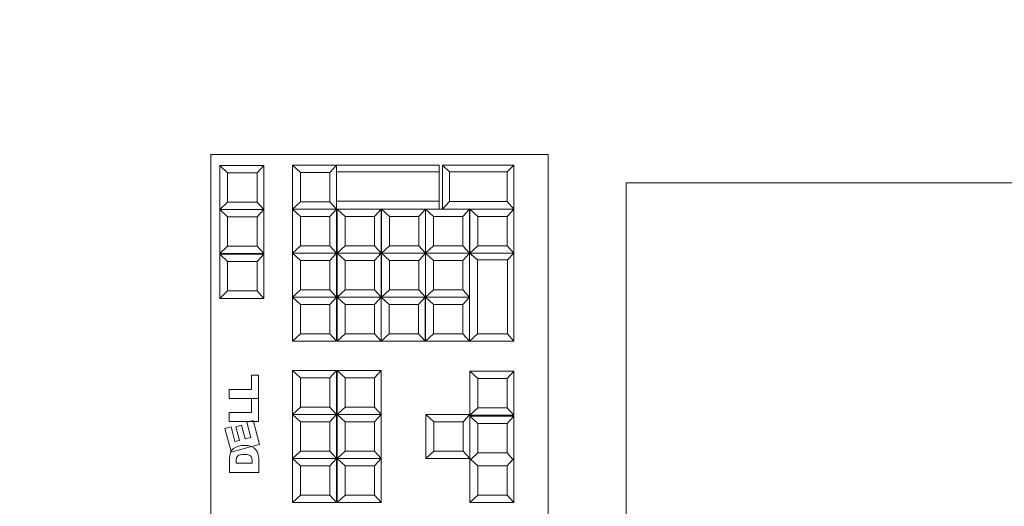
# Model space of a CAD drawing. Header units: millimetres. Extents: x 7483 to 13091, y 8111 to 13871.
# Tile 414 of 656: x 9765 to 9799, y 10216 to 10232. Entities that reach past the tile are written whole.
import ezdxf

# ---------------------------------------------------------------- set-up
doc = ezdxf.new("R2010")
doc.units = ezdxf.units.MM
doc.layers.add('2d_2_WYMIAROWA', color=8, linetype='Continuous', lineweight=15)
doc.layers.add('MEBLE PKN', color=150, linetype='Continuous', lineweight=20)
doc.layers.add('a___wymiary', color=7, linetype='Continuous', lineweight=5, true_color=0x000000)
doc.layers.add('wymiary', color=7, linetype='Continuous', lineweight=5, true_color=0xb2b2b2)
doc.styles.add('Arial', font='arial.ttf')
doc.dimstyles.new('wymiary agp1', dxfattribs={"dimtxt": 16, "dimasz": 5, "dimexe": 30, "dimexo": 60, "dimgap": 1.8, "dimtad": 1, "dimdec": 3, "dimrnd": 0.5, "dimdsep": 46, "dimtxsty": 'Arial', "dimblk": 'znacznik', "dimcen": 1.5, "dimse1": 1, "dimse2": 1, "dimclrd": 256, "dimazin": 0, "dimtfac": 1, "dimtdec": 3, "dimtmove": 1, "dimatfit": 3, "dimldrblk": 'znacznik', "dimfxl": 0, "dimlwd": -1, "dimarcsym": 0})

# ---------------------------------------------------------------- blocks, each defined once
blk = doc.blocks.new('WYSPA KASOWA')
blk.add_lwpolyline([(-292, 25.14), (-292, 62.86), (-305.716, 62.86), (-305.716, 25.14)], close=True)
at = {"layer": '2d_2_WYMIAROWA'}
for p, q in [((-319.873, 63.827), (-319.873, 27.676)), ((-319.873, 63.827), (-308.373, 63.827)), ((-308.373, 27.676), (-308.373, 63.827)), ((-319.569, 63.451), (-319.298, 63.203)), ((-319.569, 63.451), (-319.569, 61.951)), ((-319.569, 63.451), (-318.069, 63.451)), ((-318.069, 63.451), (-318.298, 63.203)), ((-318.069, 63.451), (-318.069, 61.951)), ((-317.09, 63.469), (-316.818, 63.22)), ((-317.09, 63.469), (-315.59, 63.469)), ((-317.09, 63.469), (-317.09, 61.969)), ((-315.59, 63.469), (-315.818, 63.22)), ((-315.59, 63.469), (-315.59, 63.237)), ((-312.09, 63.469), (-315.59, 63.469)), ((-312.09, 63.469), (-312.09, 63.237)), ((-311.97, 63.469), (-311.74, 63.239)), ((-309.543, 63.469), (-311.97, 63.469)), ((-311.97, 63.469), (-311.97, 61.969)), ((-309.543, 63.469), (-309.773, 63.239)), ((-309.544, 61.969), (-309.543, 63.469)), ((-318.298, 63.203), (-319.298, 63.203)), ((-319.298, 63.203), (-319.298, 62.203)), ((-318.298, 62.203), (-318.298, 63.203)), ((-315.818, 63.22), (-316.818, 63.22)), ((-316.818, 63.22), (-316.818, 62.22)), ((-315.818, 62.22), (-315.818, 63.22)), ((-315.59, 63.237), (-312.09, 63.237)), ((-315.59, 63.237), (-315.59, 62.239)), ((-312.09, 63.237), (-312.09, 62.237)), ((-309.773, 63.239), (-311.74, 63.239)), ((-311.74, 63.239), (-311.74, 62.229)), ((-309.774, 62.229), (-309.773, 63.239)), ((-319.569, 61.951), (-319.298, 62.203)), ((-319.298, 62.203), (-318.298, 62.203)), ((-318.069, 61.951), (-318.298, 62.203)), ((-317.09, 61.969), (-316.818, 62.22)), ((-316.818, 62.22), (-315.818, 62.22)), ((-315.59, 61.969), (-315.818, 62.22)), ((-315.59, 61.969), (-315.59, 62.239)), ((-312.09, 62.237), (-315.59, 62.239)), ((-312.09, 61.969), (-312.09, 62.237)), ((-311.97, 61.969), (-311.74, 62.229)), ((-311.74, 62.229), (-309.774, 62.229)), ((-309.544, 61.969), (-309.774, 62.229)), ((-319.569, 61.951), (-319.298, 61.702)), ((-319.569, 61.951), (-318.069, 61.951)), ((-319.569, 61.951), (-319.569, 60.45)), ((-318.069, 61.951), (-318.298, 61.702)), ((-318.069, 61.951), (-318.069, 60.45)), ((-317.09, 61.969), (-316.818, 61.72)), ((-317.09, 61.969), (-315.59, 61.969)), ((-317.09, 61.969), (-317.09, 60.469)), ((-315.59, 61.969), (-315.818, 61.72)), ((-315.59, 61.969), (-315.59, 60.469)), ((-315.59, 61.969), (-315.569, 61.969)), ((-315.569, 61.969), (-315.298, 61.72)), ((-315.569, 61.969), (-314.069, 61.969)), ((-315.569, 61.969), (-315.569, 60.469)), ((-314.069, 61.969), (-314.298, 61.72)), ((-314.069, 61.969), (-314.069, 60.469)), ((-314.069, 61.969), (-314.052, 61.969)), ((-314.052, 61.969), (-313.78, 61.72)), ((-314.052, 61.969), (-312.552, 61.969)), ((-314.052, 61.969), (-314.052, 60.469)), ((-312.552, 61.969), (-312.78, 61.72)), ((-312.552, 61.969), (-312.552, 60.469)), ((-312.552, 61.969), (-312.28, 61.72)), ((-312.552, 61.969), (-312.09, 61.969)), ((-312.09, 61.969), (-311.97, 61.969)), ((-311.97, 61.969), (-311.052, 61.969)), ((-311.052, 61.969), (-311.28, 61.72)), ((-311.052, 61.969), (-311.052, 60.469)), ((-311.052, 61.969), (-311.044, 61.969)), ((-311.044, 61.969), (-311.044, 60.469)), ((-311.044, 61.969), (-310.773, 61.72)), ((-311.044, 61.969), (-309.544, 61.969)), ((-309.544, 61.969), (-309.773, 61.72)), ((-309.544, 61.969), (-309.544, 60.469)), ((-318.298, 61.702), (-319.298, 61.702)), ((-319.298, 61.702), (-319.298, 60.702)), ((-318.298, 60.702), (-318.298, 61.702)), ((-315.818, 61.72), (-316.818, 61.72)), ((-316.818, 61.72), (-316.818, 60.72)), ((-315.818, 60.72), (-315.818, 61.72)), ((-315.298, 61.72), (-315.298, 60.72)), ((-314.298, 61.72), (-315.298, 61.72)), ((-314.298, 60.72), (-314.298, 61.72)), ((-312.78, 61.72), (-313.78, 61.72)), ((-313.78, 61.72), (-313.78, 60.72)), ((-312.78, 60.72), (-312.78, 61.72)), ((-311.28, 61.72), (-312.28, 61.72)), ((-312.28, 61.72), (-312.28, 60.72)), ((-311.28, 60.72), (-311.28, 61.72)), ((-309.773, 61.72), (-310.773, 61.72)), ((-310.773, 61.72), (-310.773, 60.72)), ((-309.773, 60.72), (-309.773, 61.72)), ((-319.569, 60.45), (-319.298, 60.702)), ((-319.569, 60.45), (-318.069, 60.45)), ((-319.569, 60.427), (-319.298, 60.178)), ((-319.569, 60.427), (-318.069, 60.427)), ((-319.569, 60.427), (-319.569, 58.927)), ((-319.298, 60.702), (-318.298, 60.702)), ((-318.069, 60.45), (-318.298, 60.702)), ((-318.069, 60.427), (-318.298, 60.178)), ((-318.069, 60.427), (-318.069, 58.927)), ((-317.09, 60.469), (-316.818, 60.72)), ((-317.09, 60.469), (-315.59, 60.469)), ((-317.09, 60.469), (-316.818, 60.22)), ((-317.09, 60.469), (-317.09, 58.969)), ((-316.818, 60.72), (-315.818, 60.72)), ((-315.59, 60.469), (-315.818, 60.72)), ((-315.59, 60.469), (-315.818, 60.22)), ((-315.59, 60.469), (-315.59, 58.969)), ((-315.569, 60.469), (-315.298, 60.72)), ((-315.569, 60.469), (-314.069, 60.469)), ((-315.569, 60.469), (-315.298, 60.22)), ((-315.569, 60.469), (-315.569, 58.969)), ((-315.298, 60.72), (-314.298, 60.72)), ((-314.069, 60.469), (-314.298, 60.72)), ((-314.069, 60.469), (-314.298, 60.22)), ((-314.069, 60.469), (-314.069, 58.969)), ((-314.052, 60.469), (-313.78, 60.72)), ((-314.052, 60.469), (-313.78, 60.22)), ((-314.052, 60.469), (-312.552, 60.469)), ((-314.052, 58.969), (-314.052, 60.469)), ((-313.78, 60.72), (-312.78, 60.72)), ((-312.552, 60.469), (-312.78, 60.72)), ((-312.552, 60.469), (-312.78, 60.22)), ((-312.552, 60.469), (-312.28, 60.72)), ((-312.552, 60.469), (-312.28, 60.22)), ((-312.552, 60.469), (-311.052, 60.469)), ((-312.552, 60.469), (-312.552, 58.969)), ((-312.28, 60.72), (-311.28, 60.72)), ((-311.052, 60.469), (-311.28, 60.72)), ((-311.052, 60.469), (-311.28, 60.22)), ((-311.052, 60.469), (-311.044, 60.469)), ((-311.052, 58.969), (-311.052, 60.469)), ((-311.052, 60.469), (-310.782, 60.239)), ((-311.044, 60.469), (-310.773, 60.72)), ((-311.044, 60.469), (-309.544, 60.469)), ((-311.044, 60.469), (-310.782, 60.239)), ((-310.773, 60.72), (-309.773, 60.72)), ((-309.544, 60.469), (-309.773, 60.72)), ((-309.544, 60.469), (-309.764, 60.239)), ((-309.544, 60.469), (-309.544, 57.469)), ((-318.298, 60.178), (-319.298, 60.178)), ((-319.298, 60.178), (-319.298, 59.178)), ((-318.298, 59.178), (-318.298, 60.178)), ((-316.818, 60.22), (-316.818, 59.22)), ((-315.818, 60.22), (-316.818, 60.22)), ((-315.818, 59.22), (-315.818, 60.22)), ((-314.298, 60.22), (-315.298, 60.22)), ((-315.298, 60.22), (-315.298, 59.22)), ((-314.298, 59.22), (-314.298, 60.22)), ((-312.78, 60.22), (-313.78, 60.22)), ((-313.78, 60.22), (-313.78, 59.22)), ((-312.78, 59.22), (-312.78, 60.22)), ((-311.28, 60.22), (-312.28, 60.22)), ((-312.28, 60.22), (-312.28, 59.22)), ((-311.28, 59.22), (-311.28, 60.22)), ((-310.782, 57.719), (-310.782, 60.239)), ((-310.782, 60.239), (-309.764, 60.239)), ((-309.764, 60.239), (-309.764, 57.719)), ((-319.569, 58.927), (-319.298, 59.178)), ((-319.298, 59.178), (-318.298, 59.178)), ((-318.069, 58.927), (-318.298, 59.178)), ((-317.09, 58.969), (-316.818, 59.22)), ((-316.818, 59.22), (-315.818, 59.22)), ((-315.59, 58.969), (-315.818, 59.22)), ((-315.569, 58.969), (-315.298, 59.22)), ((-315.298, 59.22), (-314.298, 59.22)), ((-314.069, 58.969), (-314.298, 59.22)), ((-314.052, 58.969), (-313.78, 59.22)), ((-313.78, 59.22), (-312.78, 59.22)), ((-312.552, 58.969), (-312.78, 59.22)), ((-312.552, 58.969), (-312.28, 59.22)), ((-312.28, 59.22), (-311.28, 59.22)), ((-311.052, 58.969), (-311.28, 59.22)), ((-319.569, 58.927), (-318.069, 58.927)), ((-317.09, 58.969), (-316.818, 58.72)), ((-317.09, 58.969), (-315.59, 58.969)), ((-317.09, 58.969), (-317.09, 57.469)), ((-315.59, 58.969), (-315.818, 58.72)), ((-315.59, 58.969), (-315.59, 57.469)), ((-315.569, 58.969), (-315.298, 58.72)), ((-315.569, 58.969), (-314.069, 58.969)), ((-315.569, 58.969), (-315.569, 57.469)), ((-314.069, 58.969), (-314.298, 58.72)), ((-314.069, 58.969), (-314.069, 57.469)), ((-314.064, 58.969), (-313.792, 58.72)), ((-314.064, 58.969), (-314.052, 58.969)), ((-314.064, 58.969), (-314.064, 57.469)), ((-314.052, 58.969), (-312.564, 58.969)), ((-312.564, 58.969), (-312.792, 58.72)), ((-312.564, 58.969), (-312.552, 58.969)), ((-312.564, 58.969), (-312.564, 57.469)), ((-312.552, 58.969), (-312.28, 58.72)), ((-312.552, 58.969), (-311.052, 58.969)), ((-312.552, 58.969), (-312.552, 57.469)), ((-311.052, 58.969), (-311.28, 58.72)), ((-311.052, 57.469), (-311.052, 58.969)), ((-315.818, 58.72), (-316.818, 58.72)), ((-316.818, 58.72), (-316.818, 57.72)), ((-315.818, 57.72), (-315.818, 58.72)), ((-314.298, 58.72), (-315.298, 58.72)), ((-315.298, 58.72), (-315.298, 57.72)), ((-314.298, 57.72), (-314.298, 58.72)), ((-312.792, 58.72), (-313.792, 58.72)), ((-313.792, 58.72), (-313.792, 57.72)), ((-312.792, 57.72), (-312.792, 58.72)), ((-311.28, 58.72), (-312.28, 58.72)), ((-312.28, 58.72), (-312.28, 57.72)), ((-311.28, 57.72), (-311.28, 58.72)), ((-317.09, 57.469), (-316.818, 57.72)), ((-317.09, 57.469), (-315.59, 57.469)), ((-316.818, 57.72), (-315.818, 57.72)), ((-315.59, 57.469), (-315.818, 57.72)), ((-315.569, 57.469), (-315.298, 57.72)), ((-315.569, 57.469), (-314.069, 57.469)), ((-315.298, 57.72), (-314.298, 57.72)), ((-314.069, 57.469), (-314.298, 57.72)), ((-314.064, 57.469), (-313.792, 57.72)), ((-314.064, 57.469), (-312.564, 57.469)), ((-313.792, 57.72), (-312.792, 57.72)), ((-312.564, 57.469), (-312.792, 57.72)), ((-312.552, 57.469), (-312.28, 57.72)), ((-312.552, 57.469), (-311.052, 57.469)), ((-312.28, 57.72), (-311.28, 57.72)), ((-311.052, 57.469), (-311.28, 57.72)), ((-311.052, 57.469), (-310.782, 57.719)), ((-309.544, 57.469), (-311.052, 57.469)), ((-309.764, 57.719), (-310.782, 57.719)), ((-309.544, 57.469), (-309.764, 57.719)), ((-317.09, 56.469), (-316.818, 56.22)), ((-317.09, 56.469), (-315.59, 56.469)), ((-317.09, 56.469), (-317.09, 54.969)), ((-315.59, 56.469), (-315.818, 56.22)), ((-315.59, 56.469), (-315.59, 54.969)), ((-315.569, 56.469), (-315.298, 56.22)), ((-315.569, 56.469), (-314.069, 56.469)), ((-315.569, 56.469), (-315.569, 54.969)), ((-314.069, 56.469), (-314.298, 56.22)), ((-314.069, 56.469), (-314.069, 54.969)), ((-311.044, 56.445), (-310.773, 56.196)), ((-311.044, 56.445), (-309.544, 56.445)), ((-311.044, 56.445), (-311.044, 54.969)), ((-309.544, 56.445), (-309.773, 56.196)), ((-309.544, 56.445), (-309.544, 54.945)), ((-318.489, 55.827), (-318.489, 56.309)), ((-318.489, 56.309), (-318.243, 56.309)), ((-318.243, 56.309), (-318.243, 55.518)), ((-316.818, 56.22), (-316.818, 55.22)), ((-315.818, 56.22), (-316.818, 56.22)), ((-315.818, 55.22), (-315.818, 56.22)), ((-315.298, 56.22), (-315.298, 55.22)), ((-314.298, 56.22), (-315.298, 56.22)), ((-314.298, 55.22), (-314.298, 56.22)), ((-310.773, 56.196), (-310.773, 55.196)), ((-309.773, 56.196), (-310.773, 56.196)), ((-309.773, 55.196), (-309.773, 56.196)), ((-319.243, 55.518), (-319.243, 55.827)), ((-319.243, 55.827), (-318.489, 55.827)), ((-318.489, 55.518), (-319.243, 55.518)), ((-318.489, 55.039), (-318.489, 55.518)), ((-318.243, 55.518), (-318.489, 55.518)), ((-318.243, 55.518), (-318.243, 54.73)), ((-317.09, 54.969), (-316.818, 55.22)), ((-316.818, 55.22), (-315.818, 55.22)), ((-315.59, 54.969), (-315.818, 55.22)), ((-315.569, 54.969), (-315.298, 55.22)), ((-315.298, 55.22), (-314.298, 55.22)), ((-314.069, 54.969), (-314.298, 55.22)), ((-311.044, 54.945), (-310.773, 55.196)), ((-310.773, 55.196), (-309.773, 55.196)), ((-309.544, 54.945), (-309.773, 55.196)), ((-319.243, 54.73), (-319.243, 55.039)), ((-319.243, 55.039), (-318.489, 55.039)), ((-318.553, 54.73), (-319.243, 54.73)), ((-318.647, 54.705), (-318.553, 54.73)), ((-318.553, 54.73), (-318.428, 54.763)), ((-318.419, 54.73), (-318.553, 54.73)), ((-318.428, 54.763), (-318.419, 54.73)), ((-318.419, 54.73), (-318.21, 53.949)), ((-318.243, 54.73), (-318.419, 54.73)), ((-317.09, 54.969), (-315.59, 54.969)), ((-317.09, 54.969), (-316.818, 54.72)), ((-317.09, 54.969), (-317.09, 53.469)), ((-315.818, 54.72), (-316.818, 54.72)), ((-316.818, 54.72), (-316.818, 53.72)), ((-315.59, 54.969), (-315.818, 54.72)), ((-315.818, 53.72), (-315.818, 54.72)), ((-315.59, 54.969), (-315.59, 53.469)), ((-315.569, 54.969), (-315.298, 54.72)), ((-315.569, 54.969), (-314.069, 54.969)), ((-315.569, 54.969), (-315.569, 53.469)), ((-314.298, 54.72), (-315.298, 54.72)), ((-315.298, 54.72), (-315.298, 53.72)), ((-314.069, 54.969), (-314.298, 54.72)), ((-314.298, 53.72), (-314.298, 54.72)), ((-314.069, 54.969), (-314.069, 53.469)), ((-312.544, 54.969), (-311.044, 54.969)), ((-312.544, 54.969), (-312.273, 54.72)), ((-312.544, 53.469), (-312.544, 54.969)), ((-311.273, 54.72), (-312.273, 54.72)), ((-312.273, 54.72), (-312.273, 53.72)), ((-311.044, 54.969), (-311.273, 54.72)), ((-311.273, 53.72), (-311.273, 54.72)), ((-311.044, 54.945), (-311.044, 54.969)), ((-311.044, 54.909), (-311.044, 54.945)), ((-311.044, 54.945), (-309.544, 54.945)), ((-311.044, 54.909), (-310.773, 54.66)), ((-311.044, 54.909), (-309.544, 54.909)), ((-311.044, 53.469), (-311.044, 54.909)), ((-309.544, 54.909), (-309.773, 54.66)), ((-309.544, 54.909), (-309.544, 53.469)), ((-319.39, 54.49), (-319.184, 54.545)), ((-319.181, 53.71), (-319.39, 54.49)), ((-319.184, 54.545), (-319.05, 54.045)), ((-319.021, 54.55), (-318.824, 54.603)), ((-318.896, 54.086), (-319.021, 54.55)), ((-318.824, 54.603), (-318.699, 54.139)), ((-318.509, 54.19), (-318.647, 54.705)), ((-309.773, 54.66), (-310.773, 54.66)), ((-310.773, 54.66), (-310.773, 53.66)), ((-309.773, 53.66), (-309.773, 54.66)), ((-319.05, 54.045), (-318.896, 54.086)), ((-318.699, 54.139), (-318.509, 54.19)), ((-319.2, 53.677), (-319.181, 53.71)), ((-319.181, 53.71), (-319.156, 53.753)), ((-319.176, 53.69), (-319.181, 53.71)), ((-318.481, 53.876), (-319.176, 53.69)), ((-319.156, 53.753), (-319.095, 53.815)), ((-319.095, 53.815), (-319.02, 53.862)), ((-319.02, 53.862), (-318.934, 53.894)), ((-318.934, 53.894), (-318.84, 53.913)), ((-318.84, 53.913), (-318.741, 53.919)), ((-318.741, 53.919), (-318.598, 53.91)), ((-318.598, 53.91), (-318.492, 53.882)), ((-318.492, 53.882), (-318.481, 53.876)), ((-318.21, 53.949), (-318.481, 53.876)), ((-318.481, 53.876), (-318.411, 53.839)), ((-318.411, 53.839), (-318.344, 53.781)), ((-318.344, 53.781), (-318.294, 53.714)), ((-318.294, 53.714), (-318.264, 53.642)), ((-317.09, 53.469), (-316.818, 53.72)), ((-316.818, 53.72), (-315.818, 53.72)), ((-315.59, 53.469), (-315.818, 53.72)), ((-315.569, 53.469), (-315.298, 53.72)), ((-315.298, 53.72), (-314.298, 53.72)), ((-314.069, 53.469), (-314.298, 53.72)), ((-312.544, 53.469), (-312.273, 53.72)), ((-312.273, 53.72), (-311.273, 53.72)), ((-311.044, 53.469), (-311.273, 53.72)), ((-319.237, 53.458), (-319.228, 53.58)), ((-319.237, 52.999), (-319.237, 53.458)), ((-319.228, 53.58), (-319.2, 53.677)), ((-319.007, 53.44), (-319.011, 53.385)), ((-319.011, 53.385), (-319.011, 53.308)), ((-318.996, 53.488), (-319.007, 53.44)), ((-318.978, 53.526), (-318.996, 53.488)), ((-318.952, 53.557), (-318.978, 53.526)), ((-318.916, 53.579), (-318.952, 53.557)), ((-318.868, 53.596), (-318.916, 53.579)), ((-318.808, 53.605), (-318.868, 53.596)), ((-318.734, 53.608), (-318.808, 53.605)), ((-318.631, 53.603), (-318.734, 53.608)), ((-318.561, 53.585), (-318.631, 53.603)), ((-318.515, 53.558), (-318.561, 53.585)), ((-318.486, 53.521), (-318.515, 53.558)), ((-318.47, 53.466), (-318.486, 53.521)), ((-318.464, 53.383), (-318.47, 53.466)), ((-318.464, 53.308), (-318.464, 53.383)), ((-318.264, 53.642), (-318.244, 53.545)), ((-318.244, 53.545), (-318.237, 53.458)), ((-318.237, 53.458), (-318.237, 52.999)), ((-317.09, 53.469), (-315.59, 53.469)), ((-317.09, 53.469), (-316.818, 53.22)), ((-317.09, 53.469), (-317.09, 51.969)), ((-315.59, 53.469), (-315.818, 53.22)), ((-315.59, 53.469), (-315.59, 51.969)), ((-315.569, 53.469), (-315.298, 53.22)), ((-315.569, 53.469), (-314.069, 53.469)), ((-315.569, 53.469), (-315.569, 51.969)), ((-314.069, 53.469), (-314.298, 53.22)), ((-314.069, 53.469), (-314.069, 51.969)), ((-312.544, 53.469), (-311.044, 53.469)), ((-311.044, 53.469), (-311.044, 53.409)), ((-311.044, 53.469), (-311.012, 53.439)), ((-311.044, 53.409), (-311.012, 53.439)), ((-311.044, 53.409), (-311.044, 51.969)), ((-311.012, 53.439), (-310.773, 53.66)), ((-311.012, 53.439), (-310.773, 53.22)), ((-310.773, 53.66), (-309.773, 53.66)), ((-309.572, 53.439), (-309.773, 53.66)), ((-309.572, 53.439), (-309.773, 53.22)), ((-309.544, 53.469), (-309.572, 53.439)), ((-309.572, 53.439), (-309.544, 53.409)), ((-309.544, 53.409), (-309.544, 53.469)), ((-309.544, 53.409), (-309.544, 51.969)), ((-319.011, 53.308), (-318.464, 53.308)), ((-315.818, 53.22), (-316.818, 53.22)), ((-316.818, 53.22), (-316.818, 52.22)), ((-315.818, 52.22), (-315.818, 53.22)), ((-315.298, 53.22), (-315.298, 52.22)), ((-314.298, 53.22), (-315.298, 53.22)), ((-314.298, 52.22), (-314.298, 53.22)), ((-310.773, 53.22), (-310.773, 52.22)), ((-309.773, 53.22), (-310.773, 53.22)), ((-309.773, 52.22), (-309.773, 53.22)), ((-318.237, 52.999), (-319.237, 52.999)), ((-317.09, 51.969), (-316.818, 52.22)), ((-316.818, 52.22), (-315.818, 52.22)), ((-315.59, 51.969), (-315.818, 52.22)), ((-315.569, 51.969), (-315.298, 52.22)), ((-315.298, 52.22), (-314.298, 52.22)), ((-314.069, 51.969), (-314.298, 52.22)), ((-311.044, 51.969), (-310.773, 52.22)), ((-310.773, 52.22), (-309.773, 52.22)), ((-309.544, 51.969), (-309.773, 52.22)), ((-317.09, 51.969), (-315.59, 51.969)), ((-315.569, 51.969), (-314.069, 51.969)), ((-311.044, 51.969), (-309.544, 51.969))]:
    blk.add_line(p, q, dxfattribs=at)
blk = doc.blocks.new('znacznik')
at = {"layer": 'a___wymiary'}
for p, q in [((0, 1.3936), (0, -1.3936)), ((1.3936, 0), (-1.3936, 0))]:
    blk.add_line(p, q, dxfattribs=at)
at = {"layer": 'a___wymiary', "const_width": 0.2}
blk.add_lwpolyline([(0.8759, 0.8759), (-0.8759, -0.8759)], dxfattribs=at)
blk = doc.blocks.new('*D1303')
at = {"layer": 'Defpoints', "color": 0, "transparency": 16777216}
for p in [(8555.286, 11469.362), (10277.023, 11469.362), (8692.028, 9219.562)]:
    blk.add_point(p, dxfattribs=at)
at = {"layer": 'wymiary', "color": 253, "true_color": 0x999999, "transparency": 16777216}
blk.add_line((8555.286, 9224.562), (8555.286, 11464.362), dxfattribs=at)
at = {"layer": 'wymiary', "color": 253, "true_color": 0x999999, "transparency": 16777216, "xscale": 5, "yscale": 5, "zscale": 5}
for p, rotation in [((8555.286, 11469.362), 90), ((8555.286, 9219.562), 270)]:
    blk.add_blockref('znacznik', p, dxfattribs=dict(at, rotation=rotation))
at = {"layer": 'wymiary', "color": 18, "true_color": 0x000000, "transparency": 16777216, "insert": (8545.317, 10344.462), "char_height": 16, "attachment_point": 5, "rotation": 90, "style": 'Arial'}
blk.add_mtext('2250', dxfattribs=at)

msp = doc.modelspace()

# ---------------------------------------------------------------- block references
at = {"layer": 'MEBLE PKN'}
msp.add_blockref('WYSPA KASOWA', (10091.3465, 10163.7776), dxfattribs=at)

# ---------------------------------------------------------------- dimensions: what is measured, and where the dimension line sits
at = {"layer": 'wymiary'}
dim = msp.add_linear_dim(base=(8555.2864, 11469.3622), p1=(8692.0284, 9219.5616), p2=(10277.0226, 11469.3622), angle=90, dimstyle='wymiary agp1', override={"dimblk": 'znacznik'}, dxfattribs=at)
dim.commit()
dim.dimension.update_dxf_attribs({"geometry": '*D1303', "text_midpoint": (8545.3172, 10344.4619)})

doc.saveas('drawing.dxf')
